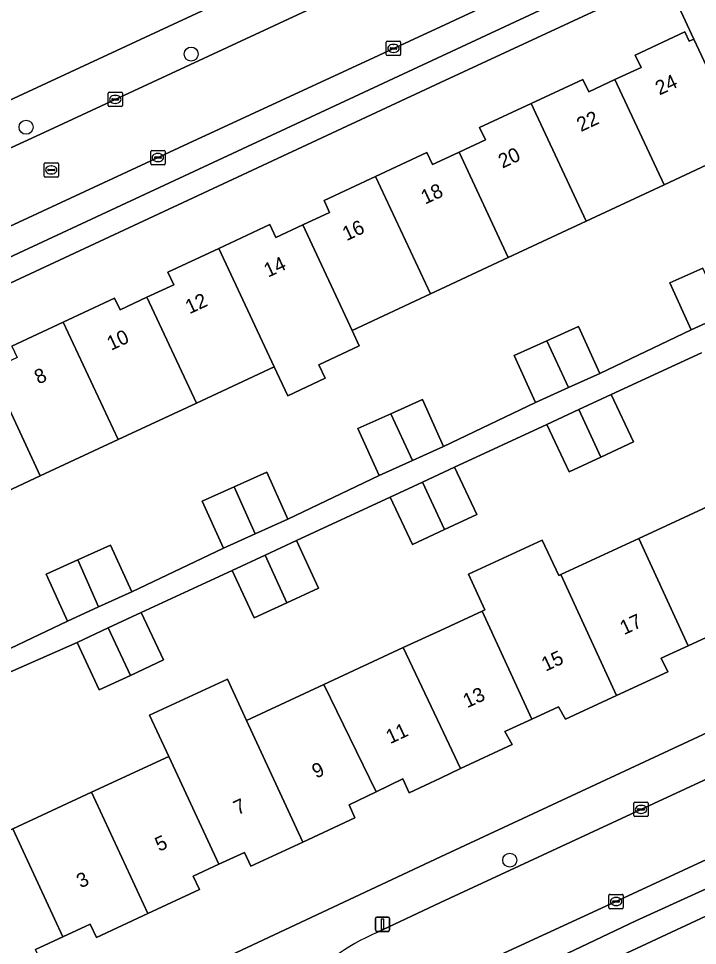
# Model space of a CAD drawing. Extents: x 160030 to 160839, y 385325 to 386450.
# Drawn here: x 160470.6 to 160517.9, y 386090.4 to 386155.1 of the extents above; entities that cross this region are included whole.
import ezdxf

# ---------------------------------------------------------------- set-up
doc = ezdxf.new("R2010")
doc.units = 0
for name, color, linetype in [('IMGEO_Boom', 7, 'Continuous'), ('IMGEO_Erf', 7, 'Continuous'), ('IMGEO_Kolk', 7, 'Continuous'), ('IMGEO_Lichtmast', 7, 'Continuous'), ('IMGEO_Pand', 7, 'Continuous'), ('IMGEO_Pand_nummerreeks', 7, 'Continuous'), ('IMGEO_Parkeervlak_open', 7, 'Continuous'), ('IMGEO_Rijbaan_lokaal_open', 7, 'Continuous'), ('IMGEO_Rioolput', 7, 'Continuous'), ('IMGEO_Voetpad_open', 7, 'Continuous')]:
    doc.layers.add(name, color=color, linetype=linetype)

msp = doc.modelspace()

# ---------------------------------------------------------------- linework, layer by layer
at = {"layer": 'IMGEO_Boom'}
for centre in [(160482.619, 386152.597), (160471.108, 386147.49), (160504.835, 386096.35)]:
    msp.add_circle(centre, 0.489, dxfattribs=at)
at = {"layer": 'IMGEO_Erf'}
for points in [[(160466.958, 386147.984), (160500, 386163.354)], [(160470.116, 386132.225), (160473.695, 386133.898), (160477.276, 386135.571), (160477.66, 386134.749), (160479.532, 386135.624), (160481.407, 386136.5), (160480.998, 386137.375), (160484.552, 386139.036), (160488.105, 386140.697), (160488.525, 386139.798), (160490.4, 386140.675), (160492.275, 386141.551), (160491.886, 386142.383), (160495.472, 386144.059), (160499.06, 386145.736), (160499.455, 386144.889), (160500, 386145.144), (160501.295, 386145.749), (160503.134, 386146.608), (160502.734, 386147.463), (160506.336, 386149.146), (160509.935, 386150.828), (160510.34, 386149.962), (160512.162, 386150.813), (160513.987, 386151.666), (160513.585, 386152.527), (160517.044, 386154.143), (160517.348, 386153.492), (160517.676, 386153.645), (160515.697, 386157.924), (160500, 386150.617), (160449.995, 386127.289)], [(160521.201, 386146.102), (160515.591, 386143.481), (160510.168, 386140.947), (160504.728, 386138.404), (160500, 386136.195), (160499.297, 386135.867), (160493.835, 386133.314), (160494.341, 386132.229), (160491.532, 386130.918), (160491.974, 386129.971), (160489.358, 386128.75), (160488.41, 386130.779), (160482.982, 386128.242), (160477.527, 386125.693), (160472.099, 386123.156), (160466.624, 386120.598)], [(160467.535, 386109.949), (160473.992, 386113.031), (160472.51, 386116.304), (160474.708, 386117.299), (160477.002, 386118.338), (160478.484, 386115.065), (160484.875, 386118.117), (160483.393, 386121.39), (160485.612, 386122.395), (160487.885, 386123.424), (160489.367, 386120.151), (160495.728, 386123.189), (160494.246, 386126.462), (160496.533, 386127.498), (160498.738, 386128.496), (160500.22, 386125.223), (160506.621, 386128.279), (160505.139, 386131.552), (160507.417, 386132.584), (160509.631, 386133.586), (160511.113, 386130.313), (160517.484, 386133.356), (160516.002, 386136.629), (160518.284, 386137.662)], [(160518.196, 386131.755), (160511.909, 386128.846), (160513.456, 386125.533), (160511.182, 386124.472), (160508.973, 386123.44), (160507.426, 386126.753), (160500.983, 386123.773), (160502.53, 386120.46), (160500.283, 386119.411), (160498.047, 386118.367), (160496.5, 386121.68), (160489.956, 386118.652), (160491.503, 386115.339), (160489.293, 386114.307), (160487.02, 386113.246), (160485.473, 386116.559), (160479.144, 386113.63), (160480.691, 386110.317), (160478.39, 386109.242), (160476.208, 386108.224), (160474.661, 386111.537), (160468.204, 386108.702)], [(160590.352, 386125.946), (160508.525, 386087.791)], [(160470.175, 386098.539), (160475.678, 386101.093), (160481.058, 386103.589), (160479.726, 386106.462), (160485.144, 386108.975), (160486.475, 386106.103), (160491.872, 386108.607), (160497.413, 386111.178), (160500, 386112.378), (160502.901, 386113.724), (160503.106, 386113.819), (160501.956, 386116.299), (160507.103, 386118.687), (160508.253, 386116.207), (160508.389, 386116.27), (160513.828, 386118.794), (160519.245, 386121.307)], [(160479.048, 386086.745), (160500, 386096.569), (160536.242, 386113.478)], [(160519.133, 386112.159), (160517.268, 386111.303), (160515.401, 386110.446), (160515.858, 386109.481), (160512.285, 386107.831), (160508.711, 386106.181), (160508.241, 386107.057), (160506.361, 386106.193), (160504.484, 386105.331), (160504.992, 386104.43), (160501.402, 386102.734), (160500, 386102.072), (160497.817, 386101.04), (160497.388, 386102.031), (160495.512, 386101.118), (160493.633, 386100.204), (160494.04, 386099.296), (160490.41, 386097.613), (160486.779, 386095.929), (160486.335, 386096.886), (160484.55, 386096.058), (160482.765, 386095.231), (160483.2, 386094.293), (160479.606, 386092.627), (160476.011, 386090.96), (160475.584, 386091.883), (160473.671, 386090.996), (160471.756, 386090.108)]]:
    msp.add_lwpolyline(points, dxfattribs=at)
at = {"layer": 'IMGEO_Kolk'}
for p, q in [((160496.225, 386152.563), (160496.225, 386153.415)), ((160496.3, 386153.489), (160497.152, 386153.489)), ((160497.226, 386153.415), (160497.226, 386152.563)), ((160496.484, 386152.983), (160496.484, 386152.995)), ((160496.922, 386152.946), (160496.524, 386152.946)), ((160496.527, 386153.032), (160496.925, 386153.032)), ((160496.713, 386153.269), (160496.738, 386153.269)), ((160496.968, 386152.995), (160496.968, 386152.983)), ((160497.152, 386152.489), (160496.3, 386152.489)), ((160496.736, 386152.709), (160496.711, 386152.709)), ((160476.826, 386149.004), (160476.826, 386149.856)), ((160476.901, 386149.93), (160477.753, 386149.93)), ((160477.314, 386149.71), (160477.339, 386149.71)), ((160477.827, 386149.856), (160477.827, 386149.004)), ((160477.753, 386148.93), (160476.901, 386148.93)), ((160477.085, 386149.424), (160477.085, 386149.436)), ((160477.523, 386149.387), (160477.125, 386149.387)), ((160477.128, 386149.473), (160477.526, 386149.473)), ((160477.337, 386149.15), (160477.312, 386149.15)), ((160477.569, 386149.436), (160477.569, 386149.424)), ((160479.799, 386144.951), (160479.799, 386145.803)), ((160479.874, 386145.877), (160480.726, 386145.877)), ((160480.287, 386145.657), (160480.312, 386145.657)), ((160480.8, 386145.803), (160480.8, 386144.951)), ((160480.058, 386145.371), (160480.058, 386145.383)), ((160480.496, 386145.334), (160480.098, 386145.334)), ((160480.101, 386145.42), (160480.499, 386145.42)), ((160480.31, 386145.097), (160480.285, 386145.097)), ((160480.542, 386145.383), (160480.542, 386145.371)), ((160480.726, 386144.877), (160479.874, 386144.877)), ((160513.562, 386100.39), (160514.414, 386100.39)), ((160513.487, 386099.464), (160513.487, 386100.316)), ((160513.746, 386099.884), (160513.746, 386099.896)), ((160514.184, 386099.847), (160513.786, 386099.847)), ((160513.789, 386099.933), (160514.187, 386099.933)), ((160513.975, 386100.17), (160514, 386100.17)), ((160514.23, 386099.896), (160514.23, 386099.884)), ((160514.488, 386100.316), (160514.488, 386099.464)), ((160514.414, 386099.39), (160513.562, 386099.39)), ((160513.998, 386099.61), (160513.973, 386099.61)), ((160511.749, 386093.037), (160511.749, 386093.889)), ((160511.824, 386093.963), (160512.676, 386093.963)), ((160512.75, 386093.889), (160512.75, 386093.037)), ((160512.008, 386093.457), (160512.008, 386093.469)), ((160512.446, 386093.42), (160512.048, 386093.42)), ((160512.051, 386093.506), (160512.449, 386093.506)), ((160512.237, 386093.743), (160512.262, 386093.743)), ((160512.492, 386093.469), (160512.492, 386093.457)), ((160512.676, 386092.963), (160511.824, 386092.963)), ((160512.26, 386093.183), (160512.235, 386093.183))]:
    msp.add_line(p, q, dxfattribs=at)
for points in [[(160496.225, 386152.563), (160496.225, 386153.415)], [(160496.3, 386153.489), (160497.152, 386153.489)], [(160497.226, 386153.415), (160497.226, 386152.563)], [(160497.152, 386152.489), (160496.3, 386152.489)], [(160476.826, 386149.004), (160476.826, 386149.856)], [(160476.901, 386149.93), (160477.753, 386149.93)], [(160477.827, 386149.856), (160477.827, 386149.004)], [(160477.753, 386148.93), (160476.901, 386148.93)], [(160479.799, 386144.951), (160479.799, 386145.803)], [(160479.874, 386145.877), (160480.726, 386145.877)], [(160480.8, 386145.803), (160480.8, 386144.951)], [(160480.726, 386144.877), (160479.874, 386144.877)], [(160513.562, 386100.39), (160514.414, 386100.39)], [(160513.487, 386099.464), (160513.487, 386100.316)], [(160514.488, 386100.316), (160514.488, 386099.464)], [(160514.414, 386099.39), (160513.562, 386099.39)], [(160511.749, 386093.037), (160511.749, 386093.889)], [(160511.824, 386093.963), (160512.676, 386093.963)], [(160512.75, 386093.889), (160512.75, 386093.037)], [(160512.676, 386092.963), (160511.824, 386092.963)]]:
    msp.add_lwpolyline(points, dxfattribs=at)
for centre, radius, start, end in [((160496.302, 386153.413), 0.0765, 91.55205, 178.44795), ((160496.302, 386153.413), 0.0765, 91.55205, 178.44795), ((160497.15, 386153.413), 0.0765, 1.55205, 88.44795), ((160497.15, 386153.413), 0.0765, 1.55205, 88.44795), ((160496.524, 386152.992), 0.0403, 85.87752, 175.75265), ((160496.521, 386152.982), 0.0366, 178.93798, 274.71019), ((160496.925, 386152.989), 0.043, 264.86636, 352.45326), ((160496.929, 386152.994), 0.0386, 1.73085, 96.63898), ((160496.302, 386152.565), 0.0765, 181.55205, 268.44795), ((160496.302, 386152.565), 0.0765, 181.55205, 268.44795), ((160497.15, 386152.565), 0.0765, 271.55205, 358.44795), ((160497.15, 386152.565), 0.0765, 271.55205, 358.44795), ((160476.903, 386149.854), 0.0765, 91.55205, 178.44795), ((160476.903, 386149.854), 0.0765, 91.55205, 178.44795), ((160477.751, 386149.854), 0.0765, 1.55205, 88.44795), ((160477.751, 386149.854), 0.0765, 1.55205, 88.44795), ((160476.903, 386149.006), 0.0765, 181.55205, 268.44795), ((160476.903, 386149.006), 0.0765, 181.55205, 268.44795), ((160477.125, 386149.433), 0.0403, 85.87752, 175.75265), ((160477.122, 386149.423), 0.0366, 178.93798, 274.71019), ((160477.526, 386149.43), 0.043, 264.86636, 352.45326), ((160477.53, 386149.435), 0.0386, 1.73085, 96.63898), ((160477.751, 386149.006), 0.0765, 271.55205, 358.44795), ((160477.751, 386149.006), 0.0765, 271.55205, 358.44795), ((160479.876, 386145.801), 0.0765, 91.55205, 178.44795), ((160479.876, 386145.801), 0.0765, 91.55205, 178.44795), ((160480.724, 386145.801), 0.0765, 1.55205, 88.44795), ((160480.724, 386145.801), 0.0765, 1.55205, 88.44795), ((160480.098, 386145.38), 0.0403, 85.87752, 175.75265), ((160480.095, 386145.37), 0.0366, 178.93798, 274.71019), ((160480.499, 386145.377), 0.043, 264.86636, 352.45326), ((160480.503, 386145.382), 0.0386, 1.73085, 96.63898), ((160479.876, 386144.953), 0.0765, 181.55205, 268.44795), ((160479.876, 386144.953), 0.0765, 181.55205, 268.44795), ((160480.724, 386144.953), 0.0765, 271.55205, 358.44795), ((160480.724, 386144.953), 0.0765, 271.55205, 358.44795), ((160513.564, 386100.314), 0.0765, 91.55205, 178.44795), ((160513.564, 386100.314), 0.0765, 91.55205, 178.44795), ((160514.412, 386100.314), 0.0765, 1.55205, 88.44795), ((160514.412, 386100.314), 0.0765, 1.55205, 88.44795), ((160513.786, 386099.893), 0.0403, 85.87752, 175.75265), ((160513.783, 386099.883), 0.0366, 178.93798, 274.71019), ((160514.187, 386099.89), 0.043, 264.86636, 352.45326), ((160514.191, 386099.895), 0.0386, 1.73085, 96.63898), ((160513.564, 386099.466), 0.0765, 181.55205, 268.44795), ((160513.564, 386099.466), 0.0765, 181.55205, 268.44795), ((160514.412, 386099.466), 0.0765, 271.55205, 358.44795), ((160514.412, 386099.466), 0.0765, 271.55205, 358.44795), ((160511.826, 386093.887), 0.0765, 91.55205, 178.44795), ((160511.826, 386093.887), 0.0765, 91.55205, 178.44795), ((160512.674, 386093.887), 0.0765, 1.55205, 88.44795), ((160512.674, 386093.887), 0.0765, 1.55205, 88.44795), ((160512.048, 386093.466), 0.0403, 85.87752, 175.75265), ((160512.045, 386093.456), 0.0366, 178.93798, 274.71019), ((160512.449, 386093.463), 0.043, 264.86636, 352.45326), ((160512.453, 386093.468), 0.0386, 1.73085, 96.63898), ((160511.826, 386093.039), 0.0765, 181.55205, 268.44795), ((160511.826, 386093.039), 0.0765, 181.55205, 268.44795), ((160512.674, 386093.039), 0.0765, 271.55205, 358.44795), ((160512.674, 386093.039), 0.0765, 271.55205, 358.44795)]:
    msp.add_arc(centre, radius, start, end, dxfattribs=at)
for centre, major_axis, ratio, start_param, end_param in [((160496.712, 386152.989), (-0.387, 0.002), 0.722429, 4.712389, 7.853982), ((160496.737, 386152.989), (-0.39, 0.002), 0.717154, 1.570796, 4.712389), ((160477.313, 386149.43), (-0.387, 0.002), 0.722429, 4.712389, 7.853982), ((160477.338, 386149.43), (-0.39, 0.002), 0.717154, 1.570796, 4.712389), ((160480.286, 386145.377), (-0.387, 0.002), 0.722429, 4.712389, 7.853982), ((160480.311, 386145.377), (-0.39, 0.002), 0.717154, 1.570796, 4.712389), ((160513.974, 386099.89), (-0.387, 0.002), 0.722429, 4.712389, 7.853982), ((160513.999, 386099.89), (-0.39, 0.002), 0.717154, 1.570796, 4.712389), ((160512.236, 386093.463), (-0.387, 0.002), 0.722429, 4.712389, 7.853982), ((160512.261, 386093.463), (-0.39, 0.002), 0.717154, 1.570796, 4.712389)]:
    msp.add_ellipse(centre, major_axis=major_axis, ratio=ratio, start_param=start_param, end_param=end_param, dxfattribs=at)
at = {"layer": 'IMGEO_Lichtmast'}
for p, q in [((160495.468, 386091.48), (160495.468, 386092.28)), ((160495.468, 386092.28), (160495.468, 386091.48)), ((160495.568, 386092.38), (160496.358, 386092.38)), ((160496.358, 386092.38), (160495.568, 386092.38)), ((160496.458, 386092.28), (160496.458, 386091.48)), ((160496.458, 386091.48), (160496.458, 386092.28)), ((160496.358, 386091.38), (160495.568, 386091.38)), ((160495.568, 386091.38), (160496.358, 386091.38))]:
    msp.add_line(p, q, dxfattribs=at)
msp.add_lwpolyline([(160495.888, 386092.255), (160496.038, 386092.255), (160496.038, 386091.505), (160495.888, 386091.505), (160495.888, 386092.255)], dxfattribs=at)
for centre, start, end in [((160495.568, 386092.28), 90, 180), ((160495.568, 386092.28), 90, 180), ((160496.358, 386092.28), 0, 90), ((160496.358, 386092.28), 360, 90), ((160495.568, 386091.48), 180, 270), ((160495.568, 386091.48), 180, 270), ((160496.358, 386091.48), 270, 0), ((160496.358, 386091.48), 270, 0)]:
    msp.add_arc(centre, 0.1, start, end, dxfattribs=at)
at = {"layer": 'IMGEO_Pand'}
for points in [[(160517.676, 386153.645), (160517.348, 386153.492), (160517.044, 386154.143), (160513.585, 386152.527), (160513.987, 386151.666), (160512.162, 386150.813), (160515.591, 386143.481), (160521.201, 386146.102), (160519.793, 386149.116)], [(160515.591, 386143.481), (160512.162, 386150.813), (160510.34, 386149.962), (160509.935, 386150.828), (160506.336, 386149.146), (160510.168, 386140.947)], [(160510.168, 386140.947), (160506.336, 386149.146), (160502.734, 386147.463), (160503.134, 386146.608), (160501.295, 386145.749), (160504.728, 386138.404)], [(160500, 386136.195), (160504.728, 386138.404), (160501.295, 386145.749), (160500, 386145.144), (160499.455, 386144.889), (160499.06, 386145.736), (160495.472, 386144.059), (160499.297, 386135.867)], [(160499.297, 386135.867), (160495.472, 386144.059), (160491.886, 386142.383), (160492.275, 386141.551), (160490.4, 386140.675), (160493.835, 386133.314)], [(160490.4, 386140.675), (160488.525, 386139.798), (160488.105, 386140.697), (160484.552, 386139.036), (160488.41, 386130.779), (160489.358, 386128.75), (160491.974, 386129.971), (160491.532, 386130.918), (160494.341, 386132.229), (160493.835, 386133.314)], [(160488.41, 386130.779), (160484.552, 386139.036), (160480.998, 386137.375), (160481.407, 386136.5), (160479.532, 386135.624), (160482.982, 386128.242)], [(160518.284, 386137.662), (160516.002, 386136.629), (160517.484, 386133.356), (160519.794, 386134.402)], [(160482.982, 386128.242), (160479.532, 386135.624), (160477.66, 386134.749), (160477.276, 386135.571), (160473.695, 386133.898), (160477.527, 386125.693)], [(160477.527, 386125.693), (160473.695, 386133.898), (160470.116, 386132.225), (160470.489, 386131.427), (160468.641, 386130.564), (160472.099, 386123.156)], [(160508.924, 386129.322), (160511.113, 386130.313), (160509.631, 386133.586), (160507.417, 386132.584)], [(160507.417, 386132.584), (160505.139, 386131.552), (160506.621, 386128.279), (160508.924, 386129.322)], [(160472.099, 386123.156), (160468.641, 386130.564), (160466.797, 386129.702), (160466.402, 386130.547), (160462.768, 386128.849), (160466.624, 386120.598)], [(160511.182, 386124.472), (160513.456, 386125.533), (160511.909, 386128.846), (160509.638, 386127.786)], [(160498.045, 386124.238), (160500.22, 386125.223), (160498.738, 386128.496), (160496.533, 386127.498)], [(160509.638, 386127.786), (160507.426, 386126.753), (160508.973, 386123.44), (160511.182, 386124.472)], [(160496.533, 386127.498), (160494.246, 386126.462), (160495.728, 386123.189), (160498.045, 386124.238)], [(160500.283, 386119.411), (160502.53, 386120.46), (160500.983, 386123.773), (160498.753, 386122.732)], [(160487.085, 386119.118), (160489.367, 386120.151), (160487.885, 386123.424), (160485.612, 386122.395)], [(160485.612, 386122.395), (160483.393, 386121.39), (160484.875, 386118.117), (160487.085, 386119.118)], [(160498.753, 386122.732), (160496.5, 386121.68), (160498.047, 386118.367), (160500.283, 386119.411)], [(160513.828, 386118.794), (160517.268, 386111.303), (160519.133, 386112.159), (160519.611, 386111.221), (160523.192, 386112.902), (160519.245, 386121.307)], [(160489.293, 386114.307), (160491.503, 386115.339), (160489.956, 386118.652), (160487.786, 386117.639)], [(160508.389, 386116.27), (160508.253, 386116.207), (160507.103, 386118.687), (160501.956, 386116.299), (160503.106, 386113.819), (160502.901, 386113.724), (160506.361, 386106.193), (160508.241, 386107.057), (160508.711, 386106.181), (160512.285, 386107.831)], [(160508.389, 386116.27), (160512.285, 386107.831), (160515.858, 386109.481), (160515.401, 386110.446), (160517.268, 386111.303), (160513.828, 386118.794)], [(160476.17, 386114.017), (160478.484, 386115.065), (160477.002, 386118.338), (160474.708, 386117.299)], [(160474.708, 386117.299), (160472.51, 386116.304), (160473.992, 386113.031), (160476.17, 386114.017)], [(160487.786, 386117.639), (160485.473, 386116.559), (160487.02, 386113.246), (160489.293, 386114.307)], [(160478.39, 386109.242), (160480.691, 386110.317), (160479.144, 386113.63), (160476.829, 386112.549)], [(160500, 386112.378), (160497.413, 386111.178), (160500, 386105.703), (160501.402, 386102.734), (160504.992, 386104.43), (160504.484, 386105.331), (160506.361, 386106.193), (160502.901, 386113.724)], [(160476.829, 386112.549), (160474.661, 386111.537), (160476.208, 386108.224), (160478.39, 386109.242)], [(160491.872, 386108.607), (160495.512, 386101.118), (160497.388, 386102.031), (160497.817, 386101.04), (160500, 386102.072), (160501.402, 386102.734), (160500, 386105.703), (160497.413, 386111.178)], [(160486.475, 386106.103), (160485.144, 386108.975), (160479.726, 386106.462), (160481.058, 386103.589), (160484.55, 386096.058), (160486.335, 386096.886), (160486.779, 386095.929), (160490.41, 386097.613)], [(160486.475, 386106.103), (160490.41, 386097.613), (160494.04, 386099.296), (160493.633, 386100.204), (160495.512, 386101.118), (160491.872, 386108.607)], [(160475.678, 386101.093), (160479.606, 386092.627), (160483.2, 386094.293), (160482.765, 386095.231), (160484.55, 386096.058), (160481.058, 386103.589)], [(160470.175, 386098.539), (160473.671, 386090.996), (160475.584, 386091.883), (160476.011, 386090.96), (160479.606, 386092.627), (160475.678, 386101.093)], [(160464.625, 386095.964), (160468.06, 386088.297), (160468.487, 386088.495), (160468.893, 386087.619), (160472.199, 386089.152), (160471.756, 386090.108), (160473.671, 386090.996), (160470.175, 386098.539), (160469.161, 386098.069)]]:
    msp.add_lwpolyline(points, close=True, dxfattribs=at)
at = {"layer": 'IMGEO_Parkeervlak_open'}
for points in [[(160514.984, 386161.455), (160503.949, 386156.335), (160500, 386154.507), (160482.402, 386146.356), (160456.466, 386134.298), (160449.091, 386130.835), (160448.936, 386130.762)], [(160452.239, 386130.163), (160512.99, 386158.487)], [(160589.259, 386129.212), (160575.478, 386122.746), (160557.594, 386114.485), (160537.106, 386104.874), (160521.749, 386097.883), (160512.134, 386093.411), (160500.587, 386088.09)], [(160504.095, 386087.58), (160513.634, 386092.12), (160537.896, 386103.164), (160558.389, 386112.777)]]:
    msp.add_lwpolyline(points, dxfattribs=at)
at = {"layer": 'IMGEO_Rijbaan_lokaal_open'}
for points in [[(160584.496, 386199.23), (160578.3, 386196.35), (160560.025, 386187.912), (160537.655, 386177.434), (160513.219, 386166.121), (160500, 386159.992), (160493.941, 386157.182), (160472.422, 386147.141), (160446.399, 386135.166), (160443.987, 386134.037), (160446.018, 386129.468), (160446.949, 386129.9), (160448.344, 386130.483), (160448.936, 386130.762), (160449.091, 386130.835), (160456.466, 386134.298), (160482.402, 386146.356), (160500, 386154.507), (160503.949, 386156.335), (160514.984, 386161.455), (160521.373, 386164.418), (160532.299, 386169.487)], [(160597.522, 386138.755), (160572.287, 386126.845), (160544.887, 386114.205), (160513.924, 386099.86), (160500, 386093.387), (160495.558, 386091.302)], [(160497.164, 386086.454), (160498.274, 386086.99), (160500.587, 386088.09), (160512.134, 386093.411), (160521.749, 386097.883), (160537.106, 386104.874), (160557.594, 386114.485)]]:
    msp.add_lwpolyline(points, dxfattribs=at)
msp.add_arc((160502.177, 386076.41), 16.296, 113.96353, 137.87535, dxfattribs=at)
at = {"layer": 'IMGEO_Rioolput'}
for p, q in [((160472.438, 386145.009), (160473.29, 386145.009)), ((160472.363, 386144.083), (160472.363, 386144.935)), ((160472.622, 386144.503), (160472.622, 386144.515)), ((160473.06, 386144.466), (160472.662, 386144.466)), ((160472.665, 386144.552), (160473.063, 386144.552)), ((160472.851, 386144.789), (160472.876, 386144.789)), ((160473.106, 386144.515), (160473.106, 386144.503)), ((160473.364, 386144.935), (160473.364, 386144.083)), ((160473.29, 386144.009), (160472.438, 386144.009)), ((160472.874, 386144.229), (160472.849, 386144.229))]:
    msp.add_line(p, q, dxfattribs=at)
for points in [[(160472.438, 386145.009), (160473.29, 386145.009)], [(160472.363, 386144.083), (160472.363, 386144.935)], [(160473.364, 386144.935), (160473.364, 386144.083)], [(160473.29, 386144.009), (160472.438, 386144.009)]]:
    msp.add_lwpolyline(points, dxfattribs=at)
for centre, radius, start, end in [((160472.44, 386144.933), 0.0765, 91.55205, 178.44795), ((160472.44, 386144.933), 0.0765, 91.55205, 178.44795), ((160473.288, 386144.933), 0.0765, 1.55205, 88.44795), ((160473.288, 386144.933), 0.0765, 1.55205, 88.44795), ((160472.662, 386144.512), 0.0403, 85.87752, 175.75265), ((160472.659, 386144.502), 0.0366, 178.93798, 274.71019), ((160473.063, 386144.509), 0.043, 264.86636, 352.45326), ((160473.067, 386144.514), 0.0386, 1.73085, 96.63898), ((160472.44, 386144.085), 0.0765, 181.55205, 268.44795), ((160472.44, 386144.085), 0.0765, 181.55205, 268.44795), ((160473.288, 386144.085), 0.0765, 271.55205, 358.44795), ((160473.288, 386144.085), 0.0765, 271.55205, 358.44795)]:
    msp.add_arc(centre, radius, start, end, dxfattribs=at)
for centre, major_axis, ratio, start_param, end_param in [((160472.85, 386144.509), (-0.387, 0.002), 0.722429, 4.712389, 7.853982), ((160472.875, 386144.509), (-0.39, 0.002), 0.717154, 1.570796, 4.712389)]:
    msp.add_ellipse(centre, major_axis=major_axis, ratio=ratio, start_param=start_param, end_param=end_param, dxfattribs=at)
at = {"layer": 'IMGEO_Voetpad_open'}
for points in [[(160584.098, 386202.311), (160512.693, 386169.234), (160510.951, 386168.427), (160500, 386163.354), (160466.958, 386147.984), (160465.524, 386147.317), (160444.659, 386137.611)], [(160500, 386150.617), (160515.697, 386157.924), (160517.722, 386158.867), (160519.098, 386159.507), (160522.401, 386161.045), (160577.093, 386186.506), (160581.626, 386188.616), (160584.534, 386189.97)], [(160512.99, 386158.487), (160452.239, 386130.163)], [(160442.63, 386137.526), (160443.987, 386134.037), (160446.399, 386135.166), (160472.422, 386147.141), (160493.941, 386157.182)], [(160445.324, 386125.11), (160449.995, 386127.289), (160500, 386150.617)], [(160596.696, 386148.006), (160595.267, 386147.385), (160597.535, 386142.364), (160597.404, 386142.014), (160542.981, 386116.622), (160539.966, 386115.215), (160538.304, 386114.44), (160536.242, 386113.478), (160500, 386096.569), (160479.048, 386086.745), (160470.559, 386082.88), (160465.902, 386080.76)], [(160519.794, 386134.402), (160517.484, 386133.356), (160511.113, 386130.313), (160508.924, 386129.322), (160506.621, 386128.279), (160500.22, 386125.223), (160498.045, 386124.238), (160495.728, 386123.189), (160489.367, 386120.151), (160487.085, 386119.118), (160484.875, 386118.117), (160478.484, 386115.065), (160476.17, 386114.017), (160473.992, 386113.031), (160467.535, 386109.949)], [(160468.204, 386108.702), (160474.661, 386111.537), (160476.829, 386112.549), (160479.144, 386113.63), (160485.473, 386116.559), (160487.786, 386117.639), (160489.956, 386118.652), (160496.5, 386121.68), (160498.753, 386122.732), (160500.983, 386123.773), (160507.426, 386126.753), (160509.638, 386127.786), (160511.909, 386128.846), (160518.196, 386131.755)], [(160587.726, 386126.412), (160576.273, 386121.038), (160558.389, 386112.777), (160537.896, 386103.164), (160513.634, 386092.12), (160504.095, 386087.58)], [(160493.211, 386083.39), (160496.351, 386082.292), (160506.578, 386086.858), (160508.525, 386087.791), (160590.352, 386125.946)], [(160495.558, 386091.302), (160500, 386093.387), (160513.924, 386099.86), (160544.887, 386114.205)]]:
    msp.add_lwpolyline(points, dxfattribs=at)
msp.add_lwpolyline([(160528.047, 386136.581), (160529.649, 386137.316), (160532.738, 386138.733), (160532.1, 386140.109), (160529.767, 386139.039), (160527.409, 386137.957), (160517.722, 386158.867), (160515.697, 386157.924), (160517.676, 386153.645), (160519.793, 386149.116), (160521.201, 386146.102), (160525.431, 386137.05), (160526.107, 386135.691), (160526.158, 386135.578), (160530.278, 386126.426), (160531.697, 386123.338), (160533.785, 386118.794), (160536.242, 386113.478), (160538.304, 386114.44)], close=True, dxfattribs=at)
msp.add_arc((160502.177, 386076.41), 16.296, 113.96353, 137.87535, dxfattribs=at)

# ---------------------------------------------------------------- texts
at = {"layer": 'IMGEO_Pand_nummerreeks'}
for s, rotation, p in [('24', 24.97808, (160515.271, 386149.699)), ('22', 24.97808, (160509.793, 386147.148)), ('20', 24.97808, (160504.325, 386144.6)), ('18', 24.97808, (160498.932, 386142.087)), ('16', 24.97808, (160493.454, 386139.536)), ('14', 24.97523, (160487.98, 386136.986)), ('12', 24.97808, (160482.503, 386134.434)), ('10', 24.97808, (160477.034, 386131.886)), ('8', 24.97808, (160471.976, 386129.531)), ('17', 25.00509, (160512.805, 386112.045)), ('15', 25.00388, (160507.332, 386109.492)), ('13', 25.00509, (160501.861, 386106.94)), ('11', 25.00509, (160496.492, 386104.436)), ('9', 25.00509, (160491.333, 386102.03)), ('7', 25.00388, (160485.861, 386099.478)), ('5', 25.00509, (160480.389, 386096.925)), ('3', 25.00509, (160474.917, 386094.373))]:
    msp.add_text(s, height=1, rotation=rotation, dxfattribs=at).set_placement(p)

doc.saveas('drawing.dxf')
